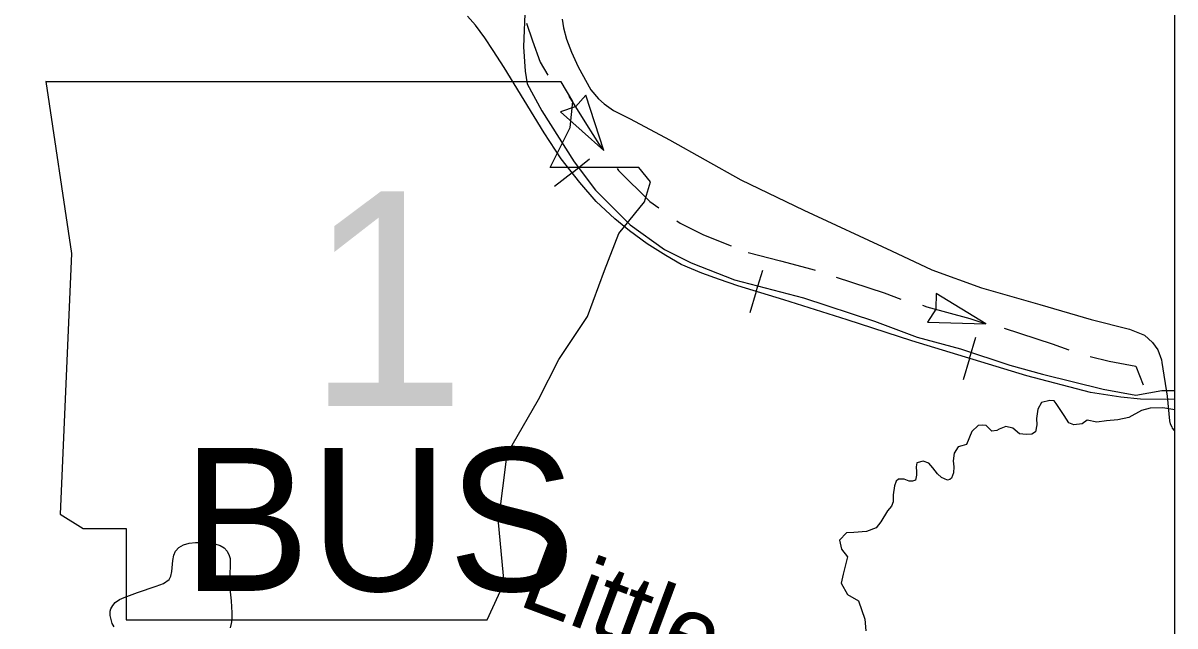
# Model space of a CAD drawing. Extents: x 1084508 to 1142749, y 1057638 to 1093403.
# Drawn here: x 1140614 to 1142749, y 1088626 to 1089744 of the extents above; entities that cross this region are included whole.
import ezdxf

# ---------------------------------------------------------------- set-up
doc = ezdxf.new("R2010")
doc.units = 0
for name, color, linetype in [('DSN_DRFT_Named-Boundary', 7, 'Continuous'), ('Level 21', 7, 'Continuous'), ('Level 33', 7, 'Continuous'), ('Level 35', 7, 'Continuous'), ('Level 40', 7, 'Continuous'), ('Level 43', 7, 'Continuous')]:
    doc.layers.add(name, color=color, linetype=linetype)

msp = doc.modelspace()

# ---------------------------------------------------------------- linework, layer by layer
at = {"layer": 'DSN_DRFT_Named-Boundary'}
msp.add_lwpolyline([(1084507.9, 1057640), (1142749.2, 1057640), (1142749.2, 1093403.4), (1084507.9, 1093403.4)], close=True, dxfattribs=at)
at = {"layer": 'Level 21'}
for p, q in [((1140656.3, 1089635.6), (1140704.1, 1089317)), ((1140656.3, 1089635.6), (1140704.1, 1089317)), ((1141633.4, 1089598.4), (1141611.4, 1089635.1)), ((1141633.4, 1089598.4), (1141611.4, 1089635.1)), ((1141628.1, 1089550.6), (1141633.4, 1089598.4)), ((1141628.1, 1089550.6), (1141633.4, 1089598.4)), ((1141590.9, 1089476.3), (1141628.1, 1089550.6)), ((1141590.9, 1089476.3), (1141628.1, 1089550.6)), ((1141755.5, 1089476.3), (1141590.9, 1089476.3)), ((1141755.5, 1089476.3), (1141590.9, 1089476.3)), ((1141776.8, 1089449.7), (1141755.5, 1089476.3)), ((1141776.8, 1089449.7), (1141755.5, 1089476.3)), ((1141766.2, 1089412.6), (1141776.8, 1089449.7)), ((1141766.2, 1089412.6), (1141776.8, 1089449.7)), ((1141718.4, 1089354.2), (1141766.2, 1089412.6)), ((1141718.4, 1089354.2), (1141766.2, 1089412.6)), ((1141691.8, 1089285.1), (1141718.4, 1089354.2)), ((1141691.8, 1089285.1), (1141718.4, 1089354.2)), ((1140704.1, 1089317), (1140682.9, 1088833.7)), ((1140704.1, 1089317), (1140682.9, 1088833.7)), ((1141660, 1089200.2), (1141691.8, 1089285.1)), ((1141660, 1089200.2), (1141691.8, 1089285.1)), ((1141606.9, 1089120.5), (1141660, 1089200.2)), ((1141606.9, 1089120.5), (1141660, 1089200.2)), ((1141569.7, 1089046.2), (1141606.9, 1089120.5)), ((1141569.7, 1089046.2), (1141606.9, 1089120.5)), ((1141511.3, 1088945.3), (1141569.7, 1089046.2)), ((1141511.3, 1088945.3), (1141569.7, 1089046.2)), ((1141495.3, 1088817.8), (1141511.3, 1088945.3)), ((1141495.3, 1088817.8), (1141511.3, 1088945.3)), ((1140682.9, 1088833.7), (1140725.4, 1088807.2)), ((1140682.9, 1088833.7), (1140725.4, 1088807.2)), ((1140725.4, 1088807.2), (1140805, 1088807.2)), ((1140725.4, 1088807.2), (1140805, 1088807.2)), ((1140805, 1088807.2), (1140805, 1088637.3)), ((1140805, 1088807.2), (1140805, 1088637.3)), ((1141506, 1088706.3), (1141495.3, 1088817.8)), ((1141506, 1088706.3), (1141495.3, 1088817.8)), ((1141474.1, 1088637.3), (1141506, 1088706.3)), ((1141474.1, 1088637.3), (1141506, 1088706.3)), ((1140805, 1088637.3), (1141474.1, 1088637.3)), ((1140805, 1088637.3), (1141474.1, 1088637.3))]:
    msp.add_line(p, q, dxfattribs=at)
for points in [[(1141611.4, 1089635.1), (1140656.3, 1089635.6)], [(1140656.3, 1089635.6), (1141611.4, 1089635.1)]]:
    msp.add_lwpolyline(points, dxfattribs=at)
at = {"layer": 'Level 33'}
for points in [[(1141613.4, 1089751.1), (1141615.8, 1089735.5), (1141621.3, 1089714.2), (1141630.5, 1089690), (1141642.9, 1089662.7), (1141666.3, 1089620.3), (1141680.5, 1089603.7), (1141691.3, 1089594.4), (1141708.4, 1089582.2), (1141739.5, 1089566.6), (1141812.4, 1089527.4), (1141944.8, 1089453.4), (1142061.4, 1089397.5), (1142223.7, 1089321.6), (1142298.6, 1089286.7), (1142390.9, 1089253.3), (1142499, 1089222.4), (1142594.2, 1089194.6), (1142665.1, 1089176.8), (1142692.8, 1089165.5), (1142707.4, 1089152.1), (1142717.4, 1089138.3), (1142724, 1089119.8), (1142724.6, 1089115), (1142734.6, 1089052.2)], [(1142734.6, 1089052.2), (1142738.9, 1089006.7), (1142740.1, 1089001.2), (1142743.5, 1088995.2), (1142744.3, 1088992.9), (1142747.8, 1088988.5), (1142749.2, 1088987.7)], [(1140783, 1088624.4), (1140779.3, 1088630.7), (1140777.1, 1088638.2), (1140775.8, 1088645.7), (1140775.5, 1088653.8), (1140776.8, 1088658), (1140780.3, 1088663.9), (1140785, 1088669.8), (1140793.1, 1088675.3), (1140801.6, 1088678.9), (1140826.1, 1088688), (1140860.5, 1088699.9), (1140874.4, 1088705.2), (1140884.7, 1088712.5), (1140887.9, 1088718.8), (1140889.7, 1088727.2), (1140891.6, 1088747.7), (1140893.6, 1088757.7), (1140896.9, 1088765.1), (1140903, 1088771.7), (1140911.3, 1088776.4), (1140922.1, 1088779.7), (1140933.4, 1088780.9), (1140947.6, 1088781.2), (1140957.9, 1088780.5), (1140969.8, 1088778.4), (1140979.6, 1088775.5), (1140986.7, 1088770.8), (1140992.1, 1088764.9), (1140996.1, 1088757.1), (1140997.7, 1088751.4), (1140998.1, 1088742), (1140997.1, 1088718.8), (1140997.6, 1088695), (1140999.5, 1088673), (1141001.2, 1088650.4), (1141000.9, 1088637.7), (1141000, 1088631.1), (1140998.1, 1088622.9)]]:
    msp.add_lwpolyline(points, dxfattribs=at)
at = {"layer": 'Level 35'}
for points in [[(1142749.2, 1089026.9), (1142727, 1089030.7), (1142703.3, 1089030), (1142687.3, 1089025.8), (1142663.5, 1089012.5), (1142643.3, 1089008.3), (1142622.4, 1089006.9), (1142604.3, 1089004.2), (1142586.8, 1089007.6), (1142577.2, 1089000.8), (1142561.9, 1088999.1), (1142552.5, 1089002.9), (1142543.7, 1089016.5), (1142529.1, 1089038.5), (1142525.6, 1089043.4), (1142517.2, 1089044.5), (1142501.9, 1089040.3), (1142495.3, 1089028.4), (1142492.8, 1089011), (1142493.5, 1088999.1), (1142490.7, 1088986.5), (1142483.8, 1088982), (1142473.6, 1088981.3), (1142461.1, 1088982.7), (1142448.5, 1088993.2), (1142436, 1088996), (1142423.1, 1088991.4), (1142419.2, 1088988.6), (1142409.5, 1088987.2), (1142405.3, 1088991.8), (1142399.4, 1088997.7), (1142392.7, 1088998.4), (1142384.7, 1088998), (1142372.9, 1088986.9), (1142362.7, 1088962.8), (1142354, 1088960.4), (1142347.4, 1088958.3), (1142340.1, 1088946.8), (1142338.3, 1088932.5), (1142339.4, 1088921.3), (1142339, 1088910.1), (1142335.2, 1088900.3), (1142331.7, 1088897.9), (1142327.5, 1088896.5), (1142316.4, 1088901.4), (1142309, 1088908.4), (1142300.3, 1088919.2), (1142293, 1088927.9), (1142282.5, 1088931.8), (1142271, 1088929), (1142269.3, 1088921.6), (1142270, 1088912.2), (1142270.3, 1088905.9), (1142268.6, 1088896.5), (1142263, 1088894.8), (1142256.7, 1088894.8), (1142247.3, 1088898.6)], [(1142247.3, 1088898.6), (1142236.8, 1088898.5), (1142232.3, 1088894.7), (1142229.2, 1088886.1), (1142227, 1088869.1), (1142226.6, 1088856.7), (1142223.6, 1088848.4), (1142216.1, 1088839.6)], [(1142216.1, 1088839.6), (1142204.2, 1088819.3), (1142195.2, 1088808.2), (1142177.7, 1088801.2), (1142154, 1088799.8), (1142140.1, 1088799.1), (1142127.5, 1088785.1), (1142131, 1088768.4), (1142142.2, 1088754.4), (1142134.5, 1088722.3), (1142130.3, 1088705.6), (1142142.2, 1088684.7), (1142162.4, 1088672.8), (1142174.2, 1088638.6), (1142176.3, 1088617)]]:
    msp.add_lwpolyline(points, dxfattribs=at)
at = {"layer": 'Level 40'}
for p, q in [((1141631.7, 1089466.5), (1141664.3, 1089492.1)), ((1141631.7, 1089466.5), (1141599.1, 1089441)), ((1141973.2, 1089246.6), (1141985.4, 1089286.2)), ((1141973.2, 1089246.6), (1141960.9, 1089207.1)), ((1142368.4, 1089122.4), (1142380.4, 1089162)), ((1142368.4, 1089122.4), (1142356.4, 1089082.7))]:
    msp.add_line(p, q, dxfattribs=at)
for points in [[(1141904.7, 1089268.8), (1141872.2, 1089280.4), (1141834.2, 1089296.4), (1141805.6, 1089312.9), (1141770.8, 1089335), (1141738.3, 1089358.7), (1141710.8, 1089381.3), (1141676.1, 1089413.2), (1141645.8, 1089448.5), (1141611.6, 1089492.1), (1141580.2, 1089540.6), (1141505.9, 1089661.8), (1141485.5, 1089693.2), (1141470, 1089717), (1141453, 1089740.1), (1141438.1, 1089757.2)], [(1141904.7, 1089268.8), (1141872.2, 1089280.4), (1141834.2, 1089296.4), (1141805.6, 1089312.9), (1141770.8, 1089335), (1141738.3, 1089358.7), (1141710.8, 1089381.3), (1141676.1, 1089413.2), (1141645.8, 1089448.5), (1141611.6, 1089492.1), (1141580.2, 1089540.6), (1141505.9, 1089661.8), (1141485.5, 1089693.2), (1141470, 1089717), (1141453, 1089740.1), (1141438.1, 1089757.2)], [(1142749.2, 1089046.7), (1142735.1, 1089046.1), (1142685.4, 1089046.7), (1142649, 1089050.5), (1142592.8, 1089059.4), (1142474.4, 1089090.2), (1142261.7, 1089154.7), (1142141.6, 1089193.9), (1142024.3, 1089230.8), (1141938.9, 1089257.2), (1141904.7, 1089268.8)], [(1142749.2, 1089046.7), (1142735.1, 1089046.1), (1142685.4, 1089046.7), (1142649, 1089050.5), (1142592.8, 1089059.4), (1142474.4, 1089090.2), (1142261.7, 1089154.7), (1142141.6, 1089193.9), (1142024.3, 1089230.8), (1141938.9, 1089257.2), (1141904.7, 1089268.8)]]:
    msp.add_lwpolyline(points, dxfattribs=at)
at = {"layer": 'Level 43'}
for p, q in [((1141657.1, 1089610.2), (1141638, 1089588.9)), ((1141690.4, 1089507.7), (1141657.1, 1089610.2)), ((1141637.6, 1089588.7), (1141610.4, 1089579.8)), ((1141610.4, 1089579.8), (1141690.4, 1089507.7)), ((1142306.7, 1089242.8), (1142305.9, 1089214.2)), ((1142398.5, 1089186.5), (1142306.7, 1089242.8)), ((1142305.8, 1089213.8), (1142290.8, 1089189.3)), ((1142290.8, 1089189.3), (1142398.5, 1089186.5))]:
    msp.add_line(p, q, dxfattribs=at)
for points in [[(1141544.7, 1089777), (1141541.5, 1089700.1), (1141544.7, 1089655.2), (1141548.4, 1089631.2), (1141575.6, 1089581.5), (1141635.5, 1089486.9), (1141675, 1089434), (1141739.1, 1089369.8), (1141803.2, 1089324.4), (1141852.3, 1089299.8), (1141933, 1089267.8), (1142004, 1089249.6), (1142060.6, 1089234.6), (1142192, 1089191.3), (1142271.6, 1089161.9), (1142351.7, 1089140), (1142443.1, 1089109.6), (1142504, 1089093), (1142616.1, 1089065.2), (1142677, 1089054), (1142724.6, 1089063.1), (1142749.2, 1089063.1)], [(1141547.3, 1089744.1), (1141558.1, 1089711.3), (1141572.3, 1089671.8), (1141586.6, 1089647.5)], [(1141625.4, 1089608.5), (1141658.6, 1089555.9)], [(1141658.6, 1089555.9), (1141682, 1089518.9), (1141690.4, 1089507.7)], [(1141715.2, 1089474.5), (1141717.8, 1089471), (1141775.7, 1089413.2), (1141792.3, 1089401.4)], [(1141826.1, 1089377.4), (1141832.3, 1089373), (1141875.4, 1089351.4), (1141926.5, 1089331.1)], [(1141958.4, 1089318.5), (1142018, 1089303.2), (1142076.4, 1089287.8), (1142082.2, 1089285.9)], [(1142121.5, 1089272.9), (1142210.3, 1089243.7), (1142241.1, 1089232.3)], [(1142281.2, 1089221.2), (1142289.6, 1089218.1), (1142368.8, 1089196.4), (1142398.5, 1089186.5)], [(1142432.8, 1089178.6), (1142521.6, 1089149.4), (1142552.4, 1089138)], [(1142591.9, 1089126), (1142627.4, 1089117.2), (1142676.8, 1089108.1), (1142690.3, 1089073.3)]]:
    msp.add_lwpolyline(points, dxfattribs=at)

# ---------------------------------------------------------------- texts
at = {"layer": 'Level 21'}
for s, height, p in [('1', 397.8, (1141139.6, 1089034.3)), ('BUS', 265.17, (1140909.3, 1088691.2))]:
    msp.add_text(s, height=height, dxfattribs=at).set_placement(p)
at = {"layer": 'Level 43'}
msp.add_text('Little', height=132.58, rotation=339.562, dxfattribs=at).set_placement((1141528.6, 1088665.7))

doc.saveas('drawing.dxf')
